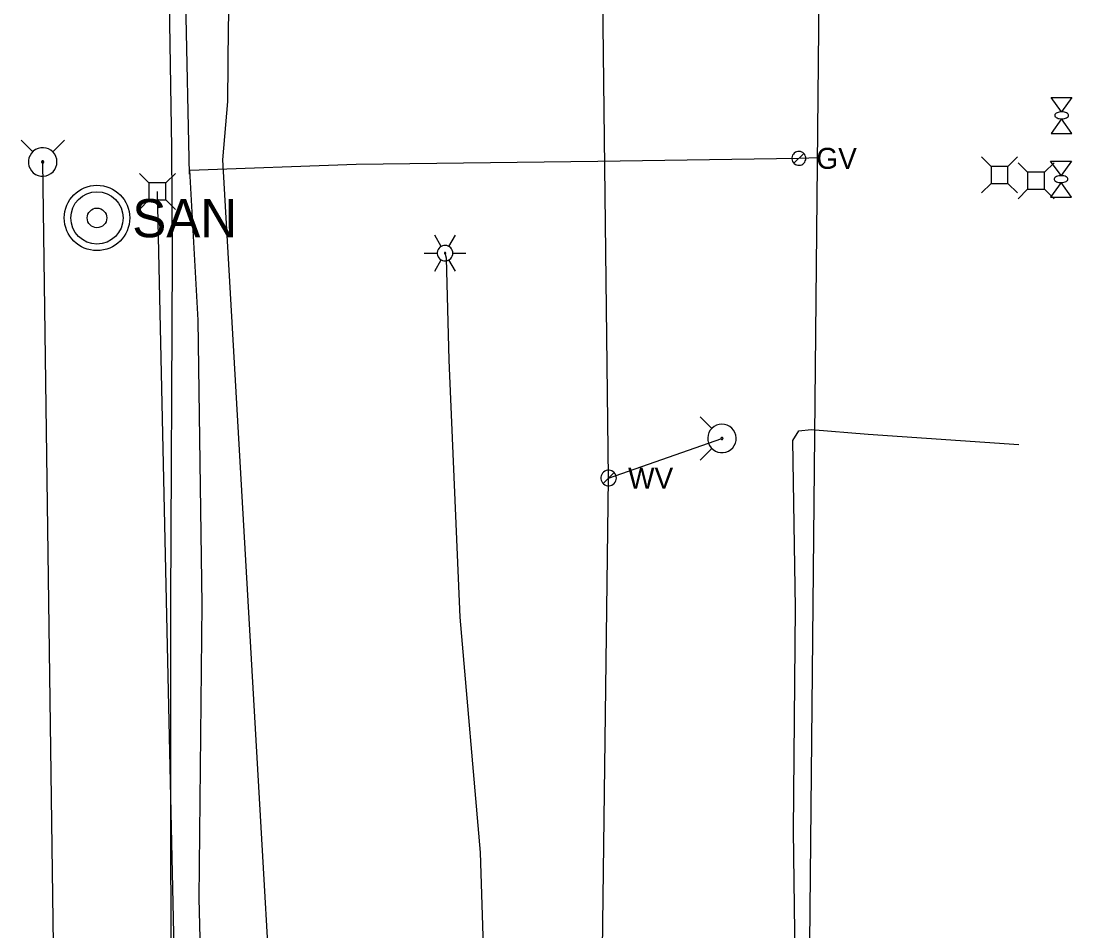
# Model space of a CAD drawing. Extents: x 596028 to 606371, y 330010 to 403088.
# Drawn here: x 601732 to 601924.9, y 401179 to 401345.9 of the extents above; entities that cross this region are included whole.
import ezdxf

# ---------------------------------------------------------------- set-up
doc = ezdxf.new("R2010")
doc.units = 0
for name, color, linetype in [('E_LTG', 7, 'Continuous'), ('E_UTL_AG_Bold', 7, 'Continuous'), ('E_UTL_E_Bold', 7, 'Continuous'), ('E_UTL_E_UG', 7, 'Continuous'), ('E_UTL_FO_UG', 7, 'Continuous'), ('E_UTL_G', 7, 'Continuous'), ('E_UTL_G_UG', 7, 'Continuous'), ('E_UTL_SAN_MH', 7, 'Continuous'), ('E_UTL_TV_UG', 7, 'Continuous'), ('E_UTL_W', 7, 'Continuous'), ('E_UTL_W_UG', 7, 'Continuous'), ('E_UTL_WHydrant', 7, 'Continuous')]:
    doc.layers.add(name, color=color, linetype=linetype)

msp = doc.modelspace()

# ---------------------------------------------------------------- linework, layer by layer
at = {"layer": 'E_LTG'}
for points in [[(601809.1, 401304.57), (601807.91, 401306.63)], [(601810.53, 401304.57), (601811.72, 401306.63)], [(601806.01, 401303.33), (601808.39, 401303.33)], [(601811.24, 401303.33), (601811.22, 401303.6), (601811.14, 401303.86), (601811.02, 401304.1), (601810.85, 401304.31), (601810.64, 401304.49), (601810.41, 401304.63), (601810.15, 401304.72), (601809.88, 401304.76), (601809.61, 401304.74), (601809.35, 401304.68), (601809.1, 401304.57), (601808.88, 401304.41), (601808.69, 401304.21), (601808.55, 401303.98), (601808.44, 401303.73), (601808.39, 401303.46), (601808.39, 401303.19), (601808.44, 401302.93), (601808.55, 401302.67), (601808.69, 401302.44), (601808.88, 401302.25), (601809.1, 401302.09), (601809.35, 401301.98), (601809.61, 401301.91), (601809.88, 401301.9), (601810.15, 401301.94), (601810.41, 401302.03), (601810.64, 401302.16), (601810.85, 401302.34), (601811.02, 401302.56), (601811.14, 401302.8), (601811.22, 401303.06), (601811.24, 401303.33)], [(601811.24, 401303.33), (601811.22, 401303.6), (601811.14, 401303.86), (601811.02, 401304.1), (601810.85, 401304.31), (601810.64, 401304.49), (601810.41, 401304.63), (601810.15, 401304.72), (601809.88, 401304.76), (601809.61, 401304.74), (601809.35, 401304.68), (601809.1, 401304.57), (601808.88, 401304.41), (601808.69, 401304.21), (601808.55, 401303.98), (601808.44, 401303.73), (601808.39, 401303.46), (601808.39, 401303.19), (601808.44, 401302.93), (601808.55, 401302.67), (601808.69, 401302.44), (601808.88, 401302.25), (601809.1, 401302.09), (601809.35, 401301.98), (601809.61, 401301.91), (601809.88, 401301.9), (601810.15, 401301.94), (601810.41, 401302.03), (601810.64, 401302.16), (601810.85, 401302.34), (601811.02, 401302.56), (601811.14, 401302.8), (601811.22, 401303.06), (601811.24, 401303.33)], [(601811.24, 401303.33), (601811.22, 401303.6), (601811.14, 401303.86), (601811.02, 401304.1), (601810.85, 401304.31), (601810.64, 401304.49), (601810.41, 401304.63), (601810.15, 401304.72), (601809.88, 401304.76), (601809.61, 401304.74), (601809.35, 401304.68), (601809.1, 401304.57), (601808.88, 401304.41), (601808.69, 401304.21), (601808.55, 401303.98), (601808.44, 401303.73), (601808.39, 401303.46), (601808.39, 401303.19), (601808.44, 401302.93), (601808.55, 401302.67), (601808.69, 401302.44), (601808.88, 401302.25), (601809.1, 401302.09), (601809.35, 401301.98), (601809.61, 401301.91), (601809.88, 401301.9), (601810.15, 401301.94), (601810.41, 401302.03), (601810.64, 401302.16), (601810.85, 401302.34), (601811.02, 401302.56), (601811.14, 401302.8), (601811.22, 401303.06), (601811.24, 401303.33)], [(601809.93, 401303.33), (601809.93, 401303.35), (601809.93, 401303.37), (601809.92, 401303.39), (601809.9, 401303.41), (601809.88, 401303.43), (601809.87, 401303.44), (601809.84, 401303.44), (601809.82, 401303.45), (601809.8, 401303.45), (601809.78, 401303.44), (601809.76, 401303.43), (601809.74, 401303.42), (601809.72, 401303.4), (601809.71, 401303.38), (601809.7, 401303.36), (601809.7, 401303.34), (601809.7, 401303.32), (601809.7, 401303.29), (601809.71, 401303.27), (601809.72, 401303.25), (601809.74, 401303.24), (601809.76, 401303.22), (601809.78, 401303.22), (601809.8, 401303.21), (601809.82, 401303.21), (601809.84, 401303.21), (601809.87, 401303.22), (601809.88, 401303.23), (601809.9, 401303.25), (601809.92, 401303.26), (601809.93, 401303.28), (601809.93, 401303.31), (601809.93, 401303.33)], [(601811.24, 401303.33), (601813.63, 401303.33)], [(601807.91, 401300.03), (601809.1, 401302.09)], [(601811.72, 401300.03), (601810.53, 401302.09)]]:
    msp.add_lwpolyline(points, dxfattribs=at)
at = {"layer": 'E_UTL_AG_Bold'}
for points in [[(601910.01, 401319.23), (601908.26, 401320.98)], [(601913.11, 401319.23), (601914.86, 401320.98)], [(601913.11, 401319.23), (601910.01, 401319.23)], [(601910.01, 401319.23), (601910.01, 401316.13)], [(601913.11, 401316.13), (601913.11, 401319.23)], [(601916.73, 401318.16), (601914.98, 401319.91)], [(601919.83, 401318.16), (601921.58, 401319.91)], [(601755.47, 401316.21), (601753.72, 401317.96)], [(601758.57, 401316.21), (601760.32, 401317.96)], [(601919.83, 401318.16), (601916.73, 401318.16)], [(601916.73, 401318.16), (601916.73, 401315.06)], [(601919.83, 401315.06), (601919.83, 401318.16)], [(601758.57, 401316.21), (601755.47, 401316.21)], [(601755.47, 401316.21), (601755.47, 401313.11)], [(601758.57, 401313.11), (601758.57, 401316.21)], [(601910.01, 401316.13), (601908.26, 401314.38)], [(601910.01, 401316.13), (601913.11, 401316.13)], [(601913.11, 401316.13), (601914.86, 401314.38)], [(601916.73, 401315.06), (601914.98, 401313.31)], [(601916.73, 401315.06), (601919.83, 401315.06)], [(601919.83, 401315.06), (601921.58, 401313.31)], [(601755.47, 401313.11), (601753.72, 401311.36)], [(601755.47, 401313.11), (601758.57, 401313.11)], [(601758.57, 401313.11), (601760.32, 401311.36)]]:
    msp.add_lwpolyline(points, dxfattribs=at)
at = {"layer": 'E_UTL_E_Bold'}
for points in [[(601921.05, 401331.91), (601924.86, 401331.91)], [(601922.96, 401329.24), (601921.05, 401331.91)], [(601924.86, 401331.91), (601922.96, 401329.24)], [(601924.23, 401328.61), (601924.2, 401328.73), (601924.14, 401328.85), (601924.03, 401328.95), (601923.88, 401329.05), (601923.69, 401329.13), (601923.48, 401329.19), (601923.26, 401329.23), (601923.02, 401329.24), (601922.78, 401329.24), (601922.54, 401329.21), (601922.32, 401329.16), (601922.13, 401329.09), (601921.96, 401329), (601921.83, 401328.9), (601921.74, 401328.79), (601921.69, 401328.67), (601921.69, 401328.55), (601921.74, 401328.43), (601921.83, 401328.32), (601921.96, 401328.22), (601922.13, 401328.13), (601922.32, 401328.06), (601922.54, 401328.01), (601922.78, 401327.98), (601923.02, 401327.97), (601923.26, 401327.99), (601923.48, 401328.03), (601923.69, 401328.09), (601923.88, 401328.17), (601924.03, 401328.27), (601924.14, 401328.37), (601924.2, 401328.49), (601924.23, 401328.61)], [(601922.96, 401327.97), (601921.05, 401325.31)], [(601924.86, 401325.31), (601922.96, 401327.97)], [(601921.05, 401325.31), (601924.86, 401325.31)], [(601920.95, 401320.21), (601924.76, 401320.21)], [(601922.85, 401317.55), (601920.95, 401320.21)], [(601924.76, 401320.21), (601922.85, 401317.55)], [(601924.12, 401316.91), (601924.1, 401317.03), (601924.03, 401317.15), (601923.92, 401317.25), (601923.77, 401317.35), (601923.59, 401317.43), (601923.38, 401317.49), (601923.15, 401317.53), (601922.91, 401317.54), (601922.67, 401317.54), (601922.44, 401317.51), (601922.22, 401317.46), (601922.02, 401317.39), (601921.85, 401317.3), (601921.72, 401317.2), (601921.63, 401317.09), (601921.59, 401316.97), (601921.59, 401316.85), (601921.63, 401316.73), (601921.72, 401316.62), (601921.85, 401316.52), (601922.02, 401316.43), (601922.22, 401316.36), (601922.44, 401316.31), (601922.67, 401316.28), (601922.91, 401316.28), (601923.15, 401316.29), (601923.38, 401316.33), (601923.59, 401316.39), (601923.77, 401316.47), (601923.92, 401316.57), (601924.03, 401316.67), (601924.1, 401316.79), (601924.12, 401316.91)], [(601922.85, 401316.28), (601920.95, 401313.61)], [(601924.76, 401313.61), (601922.85, 401316.28)], [(601920.95, 401313.61), (601924.76, 401313.61)]]:
    msp.add_lwpolyline(points, dxfattribs=at)
at = {"layer": 'E_UTL_E_UG'}
for points in [[(601734.67, 401003.22), (601747.17, 401003.94), (601762.76, 401003.6), (601764.72, 401003.65), (601766.32, 401005.54), (601764.38, 401047.77), (601759.75, 401101.52), (601759.72, 401148.87), (601759.47, 401192.89), (601759.48, 401239.2), (601759.81, 401302.62), (601759.7, 401322.68), (601759.08, 401360.81), (601761.35, 401366.87), (601766.61, 401384.25), (601765.21, 401433.11), (601764.31, 401490.95), (601764.2, 401533.65), (601764.48, 401538.43), (601766.34, 401539.5), (601804.77, 401539.27), (601858.98, 401535.63), (601871.18, 401536.87), (601873.84, 401536)], [(601818.71, 401075.46), (601819.57, 401076), (601818.9, 401080.36), (601818.6, 401118.73), (601817.79, 401153.46), (601817.16, 401171.2), (601817.02, 401172.24), (601816.31, 401193.34), (601812.6, 401236.55), (601810.54, 401283.72), (601810.07, 401302.43), (601809.82, 401303.33)], [(601880.38, 400877.03), (601878.89, 400893.3), (601876.59, 400898.72), (601874.15, 400908.54), (601873.44, 400937.77), (601874.93, 400990.31), (601873.21, 401044.45), (601873.7, 401088.2), (601874.24, 401160.39), (601873.75, 401197.31), (601874.1, 401238.22), (601873.64, 401268.94), (601874.76, 401270.7), (601877.02, 401270.94), (601887.47, 401270.13), (601915.1, 401268.21)]]:
    msp.add_lwpolyline(points, dxfattribs=at)
at = {"layer": 'E_UTL_FO_UG'}
msp.add_lwpolyline([(601792.86, 400882.9), (601792.72, 400893.79), (601794.17, 400903.27), (601790.76, 400951.14), (601786.46, 401014.44), (601784.89, 401044.58), (601769.02, 401320.47), (601769.94, 401331.16), (601770.09, 401344.94), (601770.83, 401367.28)], dxfattribs=at)
at = {"layer": 'E_UTL_G'}
for points in [[(601876.02, 401320.73), (601876, 401320.97), (601875.93, 401321.2), (601875.82, 401321.42), (601875.67, 401321.61), (601875.48, 401321.77), (601875.27, 401321.89), (601875.04, 401321.97), (601874.8, 401322.01), (601874.56, 401322), (601874.32, 401321.94), (601874.1, 401321.84), (601873.9, 401321.7), (601873.73, 401321.52), (601873.6, 401321.32), (601873.51, 401321.09), (601873.46, 401320.85), (601873.46, 401320.61), (601873.51, 401320.37), (601873.6, 401320.14), (601873.73, 401319.93), (601873.9, 401319.76), (601874.1, 401319.62), (601874.32, 401319.51), (601874.56, 401319.46), (601874.8, 401319.45), (601875.04, 401319.48), (601875.27, 401319.56), (601875.48, 401319.68), (601875.67, 401319.84), (601875.82, 401320.03), (601875.93, 401320.25), (601876, 401320.48), (601876.02, 401320.73)], [(601873.83, 401319.82), (601875.65, 401321.63)]]:
    msp.add_lwpolyline(points, dxfattribs=at)
at = {"layer": 'E_UTL_G_UG'}
for points in [[(601762.94, 401317.85), (601761.55, 401381.27), (601760.52, 401445.28), (601759.84, 401517.14), (601758.69, 401566.21), (601757.33, 401576.17), (601756.56, 401645.01), (601756.11, 401720.81), (601756.98, 401747.28), (601755.51, 401800.74), (601754.63, 401861.14), (601754.32, 401881.97), (601744.91, 401881.92)], [(601769.58, 401032.82), (601767.73, 401086.47), (601765.84, 401138.65), (601764.72, 401184.94), (601765.26, 401238.83), (601764.54, 401291.03), (601762.99, 401318.56), (601793.48, 401319.68), (601837.84, 401320.22), (601874.74, 401320.73), (601878.43, 401320.86)]]:
    msp.add_lwpolyline(points, dxfattribs=at)
at = {"layer": 'E_UTL_SAN_MH'}
for radius in [6, 4.8, 1.8]:
    msp.add_circle((601745.94, 401309.79), radius, dxfattribs=at)
at = {"layer": 'E_UTL_TV_UG'}
for points in [[(601874.93, 400990.31), (601882.2, 401729.84)], [(601763.52, 400990.51), (601763.76, 401008.99), (601757.02, 401314.66)]]:
    msp.add_lwpolyline(points, dxfattribs=at)
at = {"layer": 'E_UTL_W'}
for points in [[(601841.26, 401262.07), (601841.24, 401262.34), (601841.16, 401262.6), (601841.04, 401262.84), (601840.87, 401263.05), (601840.67, 401263.23), (601840.43, 401263.37), (601840.17, 401263.46), (601839.91, 401263.49), (601839.64, 401263.48), (601839.37, 401263.42), (601839.13, 401263.3), (601838.9, 401263.15), (601838.72, 401262.95), (601838.57, 401262.72), (601838.47, 401262.47), (601838.42, 401262.21), (601838.42, 401261.93), (601838.47, 401261.67), (601838.57, 401261.42), (601838.72, 401261.19), (601838.9, 401260.99), (601839.13, 401260.83), (601839.37, 401260.72), (601839.64, 401260.66), (601839.91, 401260.65), (601840.17, 401260.68), (601840.43, 401260.77), (601840.67, 401260.91), (601840.87, 401261.09), (601841.04, 401261.3), (601841.16, 401261.54), (601841.24, 401261.8), (601841.26, 401262.07)], [(601838.83, 401261.06), (601840.85, 401263.08)]]:
    msp.add_lwpolyline(points, dxfattribs=at)
at = {"layer": 'E_UTL_W_UG'}
for points in [[(601871.12, 400642.91), (601836.6, 401012.05), (601839.84, 401262.07), (601832.79, 401859.37), (601825.88, 402219.07), (601826.21, 402224.15), (601837.07, 402461.82), (601844.07, 402461.82), (601843.9, 402567.31)], [(601740.06, 401019), (601740.06, 401023.87), (601735.98, 401320.06)], [(601839.84, 401262.07), (601860.63, 401269.33)]]:
    msp.add_lwpolyline(points, dxfattribs=at)
at = {"layer": 'E_UTL_WHydrant'}
for points in [[(601734.14, 401321.9), (601732, 401324.04)], [(601738.6, 401320.06), (601738.55, 401320.56), (601738.41, 401321.04), (601738.18, 401321.48), (601737.88, 401321.87), (601737.5, 401322.2), (601737.07, 401322.45), (601736.6, 401322.61), (601736.1, 401322.68), (601735.61, 401322.66), (601735.12, 401322.54), (601734.67, 401322.33), (601734.26, 401322.05), (601733.92, 401321.68), (601733.65, 401321.27), (601733.46, 401320.8), (601733.37, 401320.31), (601733.37, 401319.81), (601733.46, 401319.32), (601733.65, 401318.86), (601733.92, 401318.44), (601734.26, 401318.08), (601734.67, 401317.79), (601735.12, 401317.59), (601735.61, 401317.47), (601736.1, 401317.44), (601736.6, 401317.51), (601737.07, 401317.68), (601737.5, 401317.93), (601737.88, 401318.25), (601738.18, 401318.65), (601738.41, 401319.09), (601738.55, 401319.57), (601738.6, 401320.06)], [(601737.81, 401321.9), (601739.96, 401324.04)], [(601736.18, 401320.06), (601736.18, 401320.1), (601736.16, 401320.14), (601736.15, 401320.17), (601736.12, 401320.2), (601736.09, 401320.23), (601736.06, 401320.25), (601736.03, 401320.26), (601735.99, 401320.26), (601735.95, 401320.26), (601735.91, 401320.25), (601735.88, 401320.24), (601735.85, 401320.22), (601735.82, 401320.19), (601735.8, 401320.16), (601735.79, 401320.12), (601735.78, 401320.08), (601735.78, 401320.04), (601735.79, 401320.01), (601735.8, 401319.97), (601735.82, 401319.94), (601735.85, 401319.91), (601735.88, 401319.89), (601735.91, 401319.87), (601735.95, 401319.87), (601735.99, 401319.86), (601736.03, 401319.87), (601736.06, 401319.88), (601736.09, 401319.9), (601736.12, 401319.93), (601736.15, 401319.96), (601736.16, 401319.99), (601736.18, 401320.03), (601736.18, 401320.06)], [(601858.79, 401271.17), (601856.65, 401273.31)], [(601860.63, 401271.95), (601860.13, 401271.9), (601859.65, 401271.76), (601859.21, 401271.54), (601858.82, 401271.23), (601858.49, 401270.85), (601858.24, 401270.42), (601858.08, 401269.95), (601858.01, 401269.45), (601858.03, 401268.96), (601858.15, 401268.47), (601858.36, 401268.02), (601858.64, 401267.61), (601859.01, 401267.27), (601859.43, 401267), (601859.89, 401266.81), (601860.38, 401266.72), (601860.88, 401266.72), (601861.37, 401266.81), (601861.83, 401267), (601862.25, 401267.27), (601862.61, 401267.61), (601862.9, 401268.02), (601863.11, 401268.47), (601863.22, 401268.96), (601863.25, 401269.45), (601863.18, 401269.95), (601863.01, 401270.42), (601862.76, 401270.85), (601862.44, 401271.23), (601862.05, 401271.54), (601861.6, 401271.76), (601861.12, 401271.9), (601860.63, 401271.95)], [(601860.63, 401269.53), (601860.59, 401269.53), (601860.55, 401269.52), (601860.52, 401269.5), (601860.49, 401269.47), (601860.46, 401269.45), (601860.44, 401269.41), (601860.43, 401269.38), (601860.43, 401269.34), (601860.43, 401269.3), (601860.44, 401269.26), (601860.45, 401269.23), (601860.48, 401269.2), (601860.5, 401269.17), (601860.54, 401269.15), (601860.57, 401269.14), (601860.61, 401269.13), (601860.65, 401269.13), (601860.68, 401269.14), (601860.72, 401269.15), (601860.75, 401269.17), (601860.78, 401269.2), (601860.8, 401269.23), (601860.82, 401269.26), (601860.83, 401269.3), (601860.83, 401269.34), (601860.82, 401269.38), (601860.81, 401269.41), (601860.79, 401269.45), (601860.77, 401269.47), (601860.74, 401269.5), (601860.7, 401269.52), (601860.67, 401269.53), (601860.63, 401269.53)], [(601858.79, 401267.5), (601856.65, 401265.35)]]:
    msp.add_lwpolyline(points, dxfattribs=at)

# ---------------------------------------------------------------- texts
at = {"layer": 'E_UTL_G'}
msp.add_text('GV', height=3.85, dxfattribs=at).set_placement((601877.95, 401318.8))
at = {"layer": 'E_UTL_SAN_MH'}
msp.add_text('SAN', height=6.998, dxfattribs=at).set_placement((601752.42, 401306.25))
at = {"layer": 'E_UTL_W'}
msp.add_text('WV', height=3.85, dxfattribs=at).set_placement((601843.4, 401260.14))

doc.saveas('drawing.dxf')
